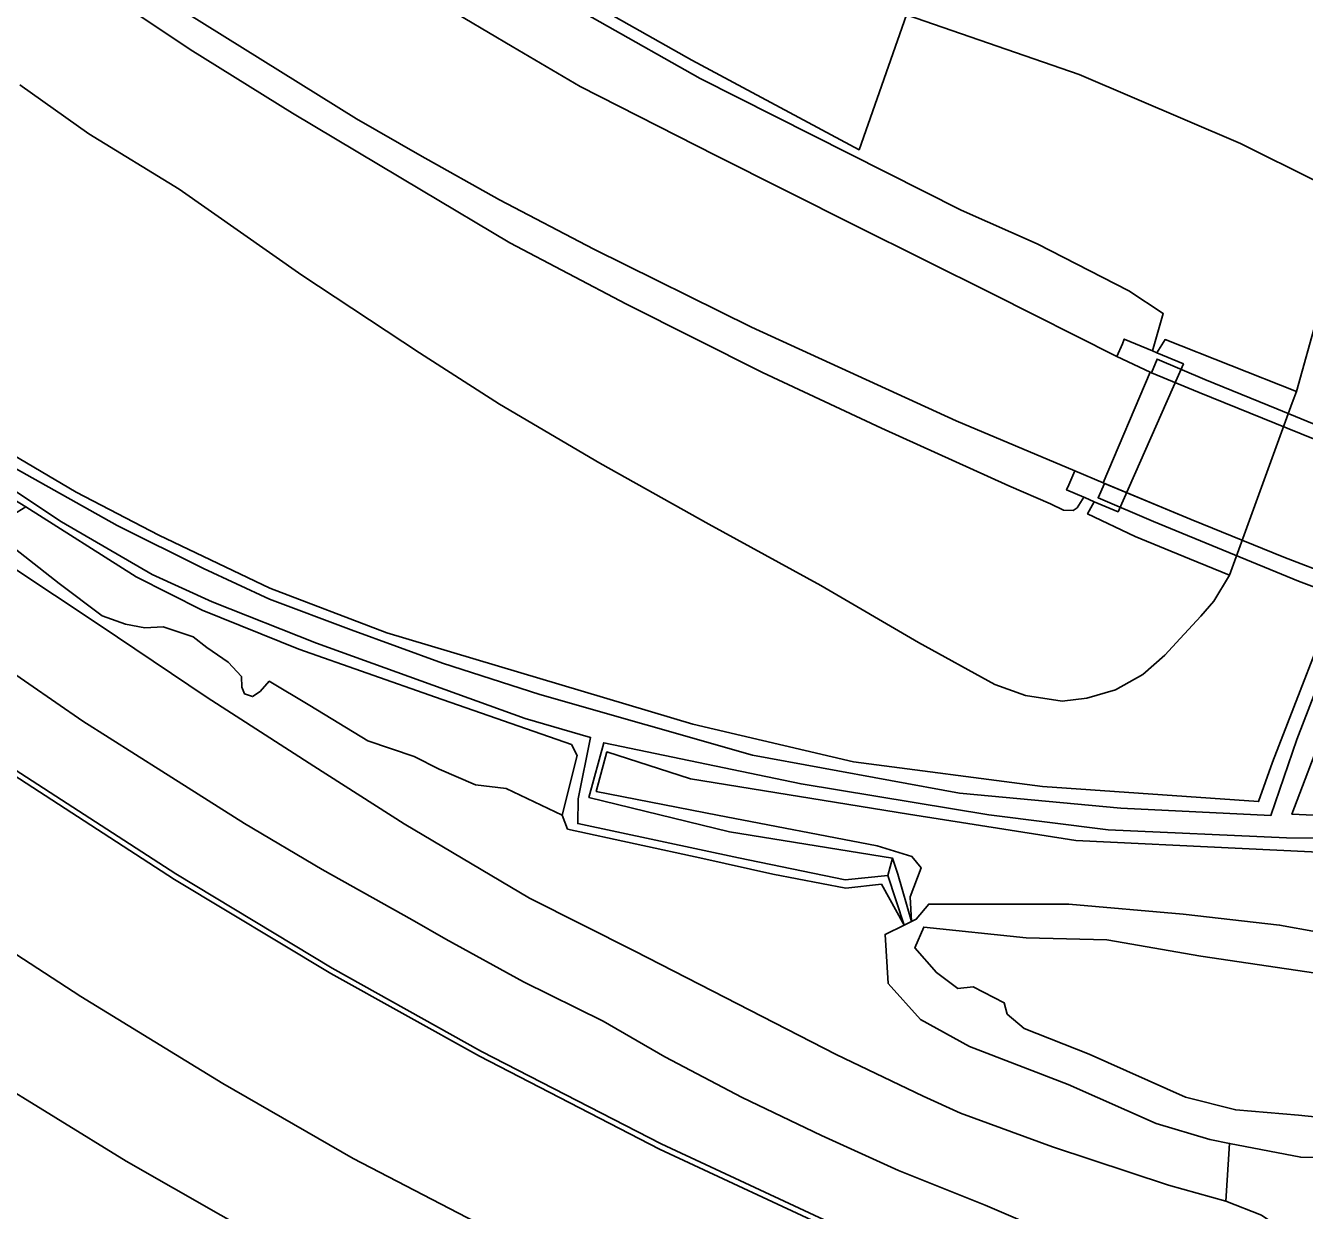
# Model space of a CAD drawing. Extents: x 157648 to 158502, y 379212 to 380938.
# Drawn here: x 158221 to 158322.6, y 379581.6 to 379675.8 of the extents above; entities that cross this region are included whole.
import ezdxf

# ---------------------------------------------------------------- set-up
doc = ezdxf.new("R2010")
doc.units = 0
for name, color, linetype in [('IMGEO_Berm_gesloten', 7, 'Continuous'), ('IMGEO_Berm_groen', 7, 'Continuous'), ('IMGEO_Grasland_overig', 7, 'Continuous'), ('IMGEO_Groenvoorziening', 7, 'Continuous'), ('IMGEO_Moeras', 7, 'Continuous'), ('IMGEO_Oever', 7, 'Continuous'), ('IMGEO_Rijbaan_autosnelweg', 7, 'Continuous'), ('IMGEO_Rijbaan_autoweg', 7, 'Continuous'), ('IMGEO_Terreindeel_open', 7, 'Continuous'), ('IMGEO_Waterloop', 7, 'Continuous')]:
    doc.layers.add(name, color=color, linetype=linetype)

msp = doc.modelspace()

# ---------------------------------------------------------------- linework, layer by layer
at = {"layer": 'IMGEO_Berm_gesloten'}
for points in [[(158358.05, 379630.59), (158357.94, 379631.73), (158355.92, 379632.37), (158348.64, 379634.8), (158340.48, 379637.63), (158333.19, 379640.29), (158326.21, 379642.93), (158320.4, 379645.31), (158314.68, 379647.64), (158310.9, 379649.26), (158310.44, 379648.17), (158314.24, 379646.6), (158324.31, 379642.51), (158336.03, 379638.08), (158349.76, 379633.3)], [(158359.17, 379618.83), (158359.04, 379620.18), (158358.63, 379620.3), (158351.13, 379622.73), (158343.77, 379625.21), (158337.65, 379627.29), (158328.97, 379630.43), (158320.96, 379633.51), (158313.61, 379636.51), (158306.71, 379639.38), (158306.21, 379638.23), (158310.61, 379636.34), (158322.14, 379631.61), (158332.53, 379627.71), (158343.02, 379624.01), (158354.39, 379620.28)]]:
    msp.add_lwpolyline(points, close=True, dxfattribs=at)
at = {"layer": 'IMGEO_Berm_groen'}
for points in [[(158246.49, 379681.92), (158259.65, 379674.09), (158265.04, 379670.92), (158275.83, 379665.43), (158286.95, 379659.85), (158297.81, 379654.43), (158307.7, 379649.47), (158308.14, 379650.48), (158308.28, 379650.84), (158310.53, 379649.9), (158311.39, 379652.89), (158308.66, 379654.68), (158301.36, 379658.41), (158295.33, 379661.09), (158274.58, 379671.55), (158258.63, 379680.59)], [(158224.73, 379680.11), (158234.05, 379673.86), (158242.2, 379668.79), (158252.43, 379662.68), (158259.47, 379658.49), (158268.72, 379653.61), (158279.54, 379648.18), (158288.99, 379643.76), (158299.11, 379639.19), (158302.43, 379637.74), (158303.46, 379637.25), (158304.23, 379637.23), (158304.54, 379637.44), (158305.06, 379638.28), (158303.7, 379638.86), (158303.89, 379639.26), (158304.36, 379640.37), (158294.92, 379644.36), (158278.66, 379651.8), (158266.14, 379658), (158258.63, 379661.92), (158252.31, 379665.46), (158247.28, 379668.35), (158229.15, 379679.65)], [(158331.23, 379646.05), (158320.07, 379617.21), (158318.96, 379614.09), (158301.78, 379615.28), (158286.78, 379617.24), (158273.99, 379620.24), (158249.68, 379627.49), (158240.39, 379631.04), (158231.56, 379635.27), (158224.99, 379638.69), (158217.67, 379643)], [(158220, 379640.67), (158228.27, 379636.03), (158235.12, 379632.61), (158240.35, 379630.17), (158246.86, 379627.75), (158254.11, 379625.1), (158261.85, 379622.61), (158278.75, 379617.77), (158295.19, 379614.77), (158308.01, 379613.56), (158319.92, 379612.98), (158322, 379619.02), (158331.8, 379644.4)], [(158302.8, 379579.64), (158297.24, 379582.02), (158290.35, 379584.76), (158284.24, 379587.55), (158277.93, 379590.57), (158271.78, 379593.81), (158266.88, 379596.64), (158260.54, 379599.76), (158254.38, 379603.16), (158251.7, 379604.7), (158244.54, 379608.7), (158238.38, 379612.34), (158231.8, 379616.5), (158225.53, 379620.49), (158219.08, 379624.92)], [(158324.22, 379619.98), (158321.61, 379613.08), (158338.83, 379612.29)], [(158338.89, 379611.15), (158321.19, 379611.22), (158307, 379611.85), (158297.52, 379613.03), (158282.61, 379615.5), (158266.92, 379618.77), (158265.75, 379614.41), (158276.92, 379611.69), (158289.87, 379609.58), (158290.29, 379608.31), (158291.39, 379604.57), (158291.27, 379606.52), (158292.14, 379608.82), (158291.41, 379609.72), (158288.65, 379610.57), (158275.96, 379613.02), (158266.33, 379614.9), (158267.18, 379618.04), (158273.82, 379615.91), (158291.15, 379613.1), (158304.43, 379610.99), (158330.87, 379609.72)], [(158219.25, 379617.19), (158232.92, 379608.34), (158245.34, 379600.85), (158257.21, 379594.24), (158271.49, 379586.88), (158285.97, 379580.13)], [(158217.76, 379592.41), (158228.97, 379585.51), (158240.26, 379579.08), (158242.05, 379578.01), (158282.16, 379558.33), (158295.27, 379553), (158300.73, 379550.78), (158309.92, 379552.36), (158310.46, 379553.1), (158311.83, 379552.69), (158311.85, 379553.02), (158312, 379555.58), (158305.44, 379559.04), (158298.19, 379562.12), (158289.53, 379565.69), (158280.96, 379569.36), (158271.46, 379573.71), (158262.71, 379577.86), (158256.77, 379580.67), (158247.01, 379585.73), (158236.66, 379591.69), (158225.37, 379598.59), (158212.21, 379607.16)]]:
    msp.add_lwpolyline(points, dxfattribs=at)
at = {"layer": 'IMGEO_Grasland_overig'}
msp.add_lwpolyline([(158217.85, 379719.86), (158211.7, 379715.41), (158224.04, 379705.62), (158235.34, 379696.83), (158247.26, 379688.77), (158260.25, 379680.74), (158273.92, 379673.01), (158287.22, 379665.89), (158290.98, 379676.6), (158282.39, 379680.79), (158278.05, 379682.66), (158275.76, 379683.66), (158264.52, 379689.7), (158252.07, 379696.64), (158240.26, 379703.66), (158224.26, 379714.9)], close=True, dxfattribs=at)
for points in [[(158220.52, 379671.04), (158226, 379667.15), (158233.19, 379662.76), (158242.92, 379655.93), (158252.28, 379649.74), (158258.63, 379645.67), (158266.6, 379640.98), (158275.28, 379636.14), (158284.17, 379631.25), (158291.93, 379626.74), (158298.01, 379623.39), (158300.43, 379622.51), (158303.36, 379622.08), (158305.3, 379622.3), (158307.6, 379622.97), (158309.77, 379624.19), (158311.52, 379625.72), (158312.72, 379627.04), (158314.37, 379628.82), (158315.41, 379630.01), (158316.64, 379632.07), (158313.48, 379633.39), (158309.15, 379635.16), (158305.37, 379636.95), (158305.9, 379637.92), (158305.14, 379638.25), (158305.06, 379638.28), (158304.54, 379637.44), (158304.23, 379637.23), (158303.46, 379637.25), (158302.43, 379637.74), (158299.11, 379639.19), (158288.99, 379643.76), (158279.54, 379648.18), (158268.72, 379653.61), (158259.47, 379658.49), (158252.43, 379662.68), (158242.2, 379668.79), (158234.05, 379673.86), (158224.73, 379680.11)], [(158258.63, 379680.59), (158274.58, 379671.55), (158295.33, 379661.09), (158301.36, 379658.41), (158308.66, 379654.68), (158311.39, 379652.89), (158310.53, 379649.9), (158310.87, 379649.75), (158311.53, 379650.8), (158321.96, 379646.69), (158323.65, 379652.67)], [(158323.6, 379663.36), (158317.52, 379666.38), (158304.7, 379671.88), (158290.98, 379676.6), (158287.22, 379665.89), (158273.92, 379673.01), (158260.25, 379680.74)], [(158290.98, 379676.6), (158304.7, 379671.88), (158317.52, 379666.38), (158323.6, 379663.36)], [(158323.65, 379652.67), (158321.96, 379646.69), (158321.64, 379645.77), (158316.64, 379632.07), (158315.41, 379630.01), (158314.37, 379628.82), (158312.72, 379627.04), (158311.52, 379625.72), (158309.77, 379624.19), (158307.6, 379622.97), (158305.3, 379622.3), (158303.36, 379622.08), (158300.43, 379622.51), (158298.01, 379623.39), (158291.93, 379626.74), (158284.17, 379631.25), (158275.28, 379636.14), (158266.6, 379640.98), (158258.63, 379645.67), (158252.28, 379649.74), (158242.92, 379655.93), (158233.19, 379662.76), (158226, 379667.15), (158220.52, 379671.04)], [(158217.67, 379643), (158224.99, 379638.69), (158231.56, 379635.27), (158240.39, 379631.04), (158249.68, 379627.49), (158273.99, 379620.24), (158286.78, 379617.24), (158301.78, 379615.28), (158318.96, 379614.09), (158320.07, 379617.21), (158331.23, 379646.05)], [(158319.19, 379581.21), (158316.37, 379582.34), (158311.79, 379583.6), (158302.59, 379586.66), (158295.28, 379589.34), (158292.3, 379590.67), (158285.39, 379593.98), (158276.56, 379598.51), (158269.39, 379602.21), (158261.02, 379606.41), (158251.07, 379612.32), (158243.88, 379616.91), (158235.42, 379622.37), (158226.82, 379628.13), (158219.73, 379632.84)], [(158219.08, 379624.92), (158225.53, 379620.49), (158231.8, 379616.5), (158238.38, 379612.34), (158244.54, 379608.7), (158251.7, 379604.7), (158254.38, 379603.16), (158260.54, 379599.76), (158266.88, 379596.64), (158271.78, 379593.81), (158277.93, 379590.57), (158284.24, 379587.55), (158290.35, 379584.76), (158297.24, 379582.02), (158302.8, 379579.64)], [(158326.57, 379585.75), (158322.31, 379585.83), (158316.65, 379586.92), (158316.37, 379582.34), (158319.19, 379581.21), (158320.92, 379580.05), (158321.22, 379579.34), (158321.28, 379578.82), (158321.46, 379572.12), (158322.05, 379550.42), (158321.63, 379528.19), (158321.65, 379527.14), (158321.88, 379521.48), (158320.87, 379517.83), (158319.41, 379515.07), (158317.93, 379513.62), (158316.09, 379513.01), (158314.25, 379513.18), (158306.99, 379514.26), (158301.24, 379514.49), (158300.35, 379514.07), (158299.49, 379512.81)]]:
    msp.add_lwpolyline(points, dxfattribs=at)
at = {"layer": 'IMGEO_Groenvoorziening'}
msp.add_lwpolyline([(158215.8, 379637.56), (158223.65, 379631.43), (158227.06, 379628.85), (158228.91, 379628.2), (158230.45, 379627.91), (158231.91, 379627.97), (158234.3, 379627.18), (158235.39, 379626.34), (158237.09, 379625.18), (158238.13, 379624.03), (158238.16, 379623.19), (158238.37, 379622.65), (158239.02, 379622.43), (158239.63, 379622.84), (158240.34, 379623.65), (158243.58, 379621.73), (158248.18, 379618.93), (158251.85, 379617.68), (158253.84, 379616.67), (158256.74, 379615.42), (158259.16, 379615.14), (158263.63, 379613.01), (158264.82, 379617.76), (158264.35, 379618.62), (158253.55, 379622.38), (158242.7, 379626.19), (158235, 379629.3), (158229.77, 379631.94), (158221, 379637.52), (158219.63, 379636.67)], dxfattribs=at)
at = {"layer": 'IMGEO_Moeras'}
for points in [[(158291.39, 379604.57), (158290.79, 379604.28), (158289.28, 379603.54), (158289.52, 379599.64), (158292.09, 379596.77), (158295.99, 379594.62), (158303.84, 379591.61), (158310.83, 379588.51), (158315.08, 379587.24), (158316.65, 379586.92), (158322.31, 379585.83), (158326.57, 379585.75), (158328.48, 379585.86), (158330.23, 379586.77), (158331.1, 379588.59), (158331.75, 379593.17), (158332.13, 379597.79), (158331.88, 379599.83), (158329.45, 379602.68), (158320.63, 379604.27), (158312.96, 379605.13), (158303.89, 379605.95), (158292.75, 379605.95), (158291.76, 379604.75)], [(158329.39, 379597.96), (158329.28, 379594.89), (158328.36, 379589.73), (158327.49, 379588.95), (158326.51, 379588.71), (158322.14, 379589.16), (158317.15, 379589.59), (158313.14, 379590.61), (158305.51, 379594.03), (158300.33, 379596.05), (158298.98, 379597.2), (158298.75, 379598.1), (158296.29, 379599.37), (158295.05, 379599.23), (158293.36, 379600.5), (158291.64, 379602.46), (158292.35, 379604.12), (158300.5, 379603.26), (158306.89, 379603.1), (158314.38, 379601.8), (158324.95, 379600.24), (158327.29, 379599.96), (158328.62, 379599.29)]]:
    msp.add_lwpolyline(points, close=True, dxfattribs=at)
at = {"layer": 'IMGEO_Oever'}
for points in [[(158216.62, 379640.15), (158221, 379637.52), (158229.77, 379631.94), (158235, 379629.3), (158242.7, 379626.19), (158253.55, 379622.38), (158264.35, 379618.62), (158264.82, 379617.76), (158263.63, 379613.01), (158264.05, 379611.91), (158274.81, 379609.56), (158280.35, 379608.33), (158286.17, 379607.22), (158288.99, 379607.53), (158290.79, 379604.28), (158289.51, 379608.21), (158286.11, 379607.86), (158277.63, 379609.63), (158264.86, 379612.34), (158264.9, 379614.32), (158265.88, 379619.19), (158260.67, 379620.68), (158244.1, 379626.69), (158235.81, 379629.97), (158231.05, 379632.13), (158223.83, 379636.32), (158217.95, 379640.21)], [(158219.63, 379636.67), (158221, 379637.52), (158216.62, 379640.15)], [(158219.73, 379632.84), (158226.82, 379628.13), (158235.42, 379622.37), (158243.88, 379616.91), (158251.07, 379612.32), (158261.02, 379606.41), (158269.39, 379602.21), (158276.56, 379598.51), (158285.39, 379593.98), (158292.3, 379590.67), (158295.28, 379589.34), (158302.59, 379586.66), (158311.79, 379583.6), (158316.37, 379582.34), (158316.65, 379586.92), (158315.08, 379587.24), (158310.83, 379588.51), (158303.84, 379591.61), (158295.99, 379594.62), (158292.09, 379596.77), (158289.52, 379599.64), (158289.28, 379603.54), (158290.79, 379604.28), (158288.99, 379607.53), (158286.17, 379607.22), (158280.35, 379608.33), (158274.81, 379609.56), (158264.05, 379611.91), (158263.63, 379613.01), (158259.16, 379615.14), (158256.74, 379615.42), (158253.84, 379616.67), (158251.85, 379617.68), (158248.18, 379618.93), (158243.58, 379621.73), (158240.34, 379623.65), (158239.63, 379622.84), (158239.02, 379622.43), (158238.37, 379622.65), (158238.16, 379623.19), (158238.13, 379624.03), (158237.09, 379625.18), (158235.39, 379626.34), (158234.3, 379627.18), (158231.91, 379627.97), (158230.45, 379627.91), (158228.91, 379628.2), (158227.06, 379628.85), (158223.65, 379631.43), (158215.8, 379637.56)]]:
    msp.add_lwpolyline(points, dxfattribs=at)
msp.add_lwpolyline([(158342.03, 379609.61), (158330.87, 379609.72), (158304.43, 379610.99), (158291.15, 379613.1), (158273.82, 379615.91), (158267.18, 379618.04), (158266.33, 379614.9), (158275.96, 379613.02), (158288.65, 379610.57), (158291.41, 379609.72), (158292.14, 379608.82), (158291.27, 379606.52), (158291.39, 379604.57), (158291.76, 379604.75), (158292.75, 379605.95), (158303.89, 379605.95), (158312.96, 379605.13), (158320.63, 379604.27), (158329.45, 379602.68), (158331.88, 379599.83)], close=True, dxfattribs=at)
at = {"layer": 'IMGEO_Rijbaan_autosnelweg'}
msp.add_lwpolyline([(158169.54, 379655.92), (158169.99, 379655.51), (158181.36, 379645.44), (158193.57, 379635.39), (158206.36, 379625.67), (158218.99, 379616.87), (158232.82, 379607.91), (158245.24, 379600.42), (158257.04, 379593.86), (158271.36, 379586.48), (158285.8, 379579.75), (158298.8, 379574.38), (158298.95, 379574.77), (158285.97, 379580.13), (158271.49, 379586.88), (158257.21, 379594.24), (158245.34, 379600.85), (158232.92, 379608.34), (158219.25, 379617.19), (158206.59, 379626.02), (158193.85, 379635.72), (158181.63, 379645.76), (158170.24, 379655.84), (158169.85, 379656.21)], close=True, dxfattribs=at)
for points in [[(158212.21, 379607.16), (158225.37, 379598.59), (158236.66, 379591.69), (158247.01, 379585.73), (158256.77, 379580.67), (158262.71, 379577.86), (158271.46, 379573.71), (158280.96, 379569.36), (158289.53, 379565.69), (158298.19, 379562.12), (158305.44, 379559.04), (158312, 379555.58), (158312.63, 379555.46), (158313.46, 379568.88), (158311.68, 379569.49), (158302.75, 379572.71), (158298.8, 379574.38), (158285.8, 379579.75), (158271.36, 379586.48), (158257.04, 379593.86), (158245.24, 379600.42), (158232.82, 379607.91), (158218.99, 379616.87)], [(158219.76, 379576.66), (158222.84, 379574.83), (158257.39, 379556.21), (158265.97, 379552.03), (158284.3, 379544.06), (158300.61, 379537.24), (158310.55, 379533.7), (158312.03, 379533.23), (158312.29, 379537.69), (158312.51, 379541.43), (158312.73, 379545.14), (158313.1, 379551.4), (158311.79, 379551.93), (158311.83, 379552.69), (158310.46, 379553.1), (158309.92, 379552.36), (158300.73, 379550.78), (158295.27, 379553), (158282.16, 379558.33), (158242.05, 379578.01), (158240.26, 379579.08), (158228.97, 379585.51), (158217.76, 379592.41)]]:
    msp.add_lwpolyline(points, dxfattribs=at)
at = {"layer": 'IMGEO_Rijbaan_autoweg'}
msp.add_lwpolyline([(158229.15, 379679.65), (158247.28, 379668.35), (158252.31, 379665.46), (158258.63, 379661.92), (158266.14, 379658), (158278.66, 379651.8), (158294.92, 379644.36), (158304.36, 379640.37), (158306.61, 379639.42), (158310.35, 379648.21), (158307.7, 379649.47), (158297.81, 379654.43), (158286.95, 379659.85), (158275.83, 379665.43), (158265.04, 379670.92), (158259.65, 379674.09), (158246.49, 379681.92)], dxfattribs=at)
msp.add_lwpolyline([(158358.05, 379630.59), (158349.76, 379633.3), (158336.03, 379638.08), (158324.31, 379642.51), (158314.24, 379646.6), (158310.44, 379648.17), (158310.35, 379648.21), (158306.61, 379639.42), (158313.61, 379636.51), (158320.96, 379633.51), (158328.97, 379630.43), (158337.65, 379627.29), (158343.77, 379625.21), (158351.13, 379622.73), (158358.63, 379620.3), (158359.04, 379620.18)], close=True, dxfattribs=at)
at = {"layer": 'IMGEO_Terreindeel_open'}
msp.add_lwpolyline([(158310.87, 379649.75), (158312.99, 379648.87), (158307.8, 379637.12), (158305.9, 379637.92), (158305.37, 379636.95), (158309.15, 379635.16), (158313.48, 379633.39), (158316.64, 379632.07), (158321.64, 379645.77), (158321.96, 379646.69), (158311.53, 379650.8)], close=True, dxfattribs=at)
at = {"layer": 'IMGEO_Waterloop'}
for points in [[(158331.8, 379644.4), (158322, 379619.02), (158319.92, 379612.98), (158308.01, 379613.56), (158295.19, 379614.77), (158278.75, 379617.77), (158261.85, 379622.61), (158254.11, 379625.1), (158246.86, 379627.75), (158240.35, 379630.17), (158235.12, 379632.61), (158228.27, 379636.03), (158220, 379640.67)], [(158217.95, 379640.21), (158223.83, 379636.32), (158231.05, 379632.13), (158235.81, 379629.97), (158244.1, 379626.69), (158260.67, 379620.68), (158265.88, 379619.19), (158264.9, 379614.32), (158264.86, 379612.34), (158277.63, 379609.63), (158286.11, 379607.86), (158289.51, 379608.21), (158289.87, 379609.58), (158276.92, 379611.69), (158265.75, 379614.41), (158266.92, 379618.77), (158282.61, 379615.5), (158297.52, 379613.03), (158307, 379611.85), (158321.19, 379611.22), (158338.89, 379611.15)], [(158338.83, 379612.29), (158321.61, 379613.08), (158324.22, 379619.98)]]:
    msp.add_lwpolyline(points, dxfattribs=at)
for points in [[(158291.39, 379604.57), (158290.29, 379608.31), (158289.87, 379609.58), (158289.51, 379608.21), (158290.79, 379604.28)], [(158327.29, 379599.96), (158324.95, 379600.24), (158314.38, 379601.8), (158306.89, 379603.1), (158300.5, 379603.26), (158292.35, 379604.12), (158291.64, 379602.46), (158293.36, 379600.5), (158295.05, 379599.23), (158296.29, 379599.37), (158298.75, 379598.1), (158298.98, 379597.2), (158300.33, 379596.05), (158305.51, 379594.03), (158313.14, 379590.61), (158317.15, 379589.59), (158322.14, 379589.16), (158326.51, 379588.71), (158327.49, 379588.95), (158328.36, 379589.73), (158329.28, 379594.89), (158329.39, 379597.96), (158328.62, 379599.29)]]:
    msp.add_lwpolyline(points, close=True, dxfattribs=at)

doc.saveas('drawing.dxf')
